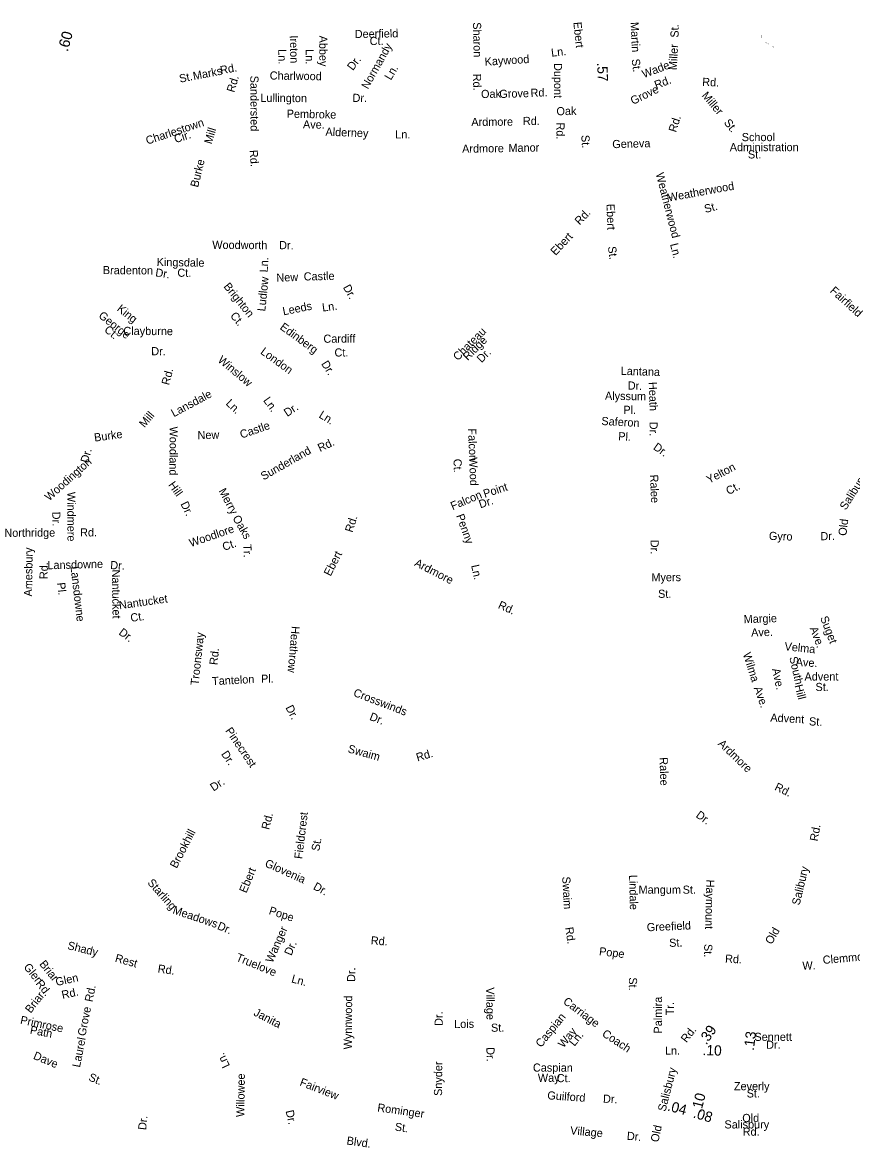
# Model space of a CAD drawing. Extents: x 1553981 to 1780076, y 812965 to 996873.
# Drawn here: x 1615903 to 1625598, y 833548 to 846633 of the extents above; entities that cross this region are included whole.
import ezdxf

# ---------------------------------------------------------------- set-up
doc = ezdxf.new("R2010")
doc.units = 0
for name, color, linetype in [('Exist Road Non-System Type 51 Label', 7, 'Continuous'), ('Exist Road Secondary Mileage Hundredths English Label', 7, 'Continuous'), ('Map Preparation Border Antique Large Shape', 7, 'Continuous')]:
    doc.layers.add(name, color=color, linetype=linetype)

msp = doc.modelspace()

# ---------------------------------------------------------------- texts
at = {"layer": 'Exist Road Non-System Type 51 Label'}
for s, height, rotation, p in [('Sharon', 95, 271.2066, (1621165, 846634)), ('Martin', 95, 272.5889, (1623006, 846636)), ('Deerfield', 95, 0.9946, (1619785, 846450)), ('St.', 95, 89.1753, (1623566, 846455)), ('Ireton', 95, 271.4956, (1619025, 846480)), ('Abbey', 95, 270.2849, (1619369, 846479)), ('Normandy', 95, 60.7666, (1619938, 845847)), ('Ct.', 95, 0.9946, (1619959, 846368)), ('Miller', 95, 87.0627, (1623545, 846074)), ('River', 11.9, 270.068, (1624528, 846483)), ('Bottom', 11.9, 333.5121, (1624571, 846400)), ('Ln.', 95, 271.4956, (1618890, 846320)), ('Ln.', 95, 270.2849, (1619211, 846320)), ('Kaywood', 95, 3.5542, (1621304, 846127)), ('Ln.', 95, 6.6513, (1622083, 846232)), ('Rd.', 11.9, 321.5941, (1624661, 846349)), ('Marks', 95, 10.9682, (1617904, 845959)), ('Rd.', 95, 10.2674, (1618221, 846027)), ('Dr.', 95, 52.6839, (1619762, 846064)), ('Dupont', 95, 270.2035, (1622111, 846159)), ('St.', 95, 276.8886, (1623018, 846202)), ('Wade', 95, 20.7738, (1623161, 845981)), ('St.', 95, 12.0048, (1617745, 845928)), ('Rd.', 95, 73.61, (1618377, 845809)), ('Sandersted', 95, 270.2439, (1618565, 846011)), ('Charlwood', 95, 359.1208, (1618791, 845966)), ('Ln.', 95, 59.1131, (1620206, 845951)), ('Rd.', 95, 271.5275, (1621164, 846033)), ('Rd.', 95, 20.7738, (1623305, 845854)), ('Rd.', 95, 357.6309, (1623841, 845892)), ('Oak', 95, 1.277, (1621260, 845749)), ('Grove', 95, 1.7573, (1621474, 845750)), ('Rd.', 95, 2.0898, (1621839, 845763)), ('Grove', 95, 26.0013, (1623033, 845669)), ('Lullington', 95, 359.6112, (1618682, 845705)), ('Dr.', 95, 359.1331, (1619758, 845705)), ('Miller', 95, 310.243, (1623830, 845775)), ('Pembroke', 95, 358.9395, (1618989, 845520)), ('Oak', 95, 1.277, (1622141, 845548)), ('Charlestown', 95, 18.3124, (1617362, 845204)), ('Ave.', 95, 358.9275, (1619179, 845396)), ('Ardmore', 95, 0.4774, (1621146, 845423)), ('Rd.', 95, 0.3428, (1621748, 845435)), ('Rd.', 95, 270.1453, (1622140, 845464)), ('Rd.', 95, 72.4613, (1623536, 845343)), ('St.', 95, 308.5065, (1624090, 845460)), ('Cir.', 95, 18.3124, (1617693, 845222)), ('Mill', 95, 73.4021, (1618113, 845205)), ('Alderney', 95, 357.8077, (1619441, 845310)), ('Ln.', 95, 359.9196, (1620257, 845278)), ('Ardmore', 95, 0.8246, (1621039, 845110)), ('Manor', 95, 1.0532, (1621580, 845119)), ('Geneva', 95, 1.4436, (1622793, 845164)), ('Rd.', 95, 274.6236, (1618555, 845140)), ('Burke', 95, 76.1484, (1617954, 844700)), ('Weatherwood', 95, 284.3564, (1623299, 844865)), ('Weatherwood', 95, 10.3098, (1623450, 844540)), ('Ebert', 95, 271.9894, (1622724, 844512)), ('St.', 95, 15.2114, (1623880, 844406)), ('Woodworth', 95, 359.6093, (1618120, 843988)), ('Dr.', 95, 358.559, (1618900, 843985)), ('St.', 95, 276.7259, (1622741, 844013)), ('Ln.', 95, 283.8286, (1623466, 844042)), ('Kingsdale', 95, 359.0507, (1617470, 843788)), ('Ln.', 95, 87.0885, (1618767, 843712)), ('Bradenton', 95, 359.5241, (1616842, 843693)), ('Dr.', 95, 351.3656, (1617451, 843668)), ('Ct.', 95, 359.7658, (1617713, 843662)), ('Ludlow', 95, 84.2156, (1618739, 843255)), ('New', 95, 2.3242, (1618871, 843603)), ('Castle', 95, 1.1942, (1619189, 843618)), ('Brighton', 95, 308.9831, (1618247, 843546)), ('Dr.', 95, 298.9947, (1619644, 843539)), ('Fairfield', 95, 317.3562, (1625328, 843489)), ('Leeds', 95, 11.3665, (1618952, 843211)), ('George', 95, 321.4968, (1616784, 843193)), ('King', 95, 321.4968, (1616999, 843273)), ('Ct.', 95, 308.9831, (1618324, 843204)), ('Ln.', 95, 7.136, (1619409, 843255)), ('Edinberg', 95, 323.8887, (1618902, 843057)), ('Ct.', 95, 321.4968, (1616851, 843028)), ('Clayburne', 95, 359.7487, (1617082, 842982)), ('Cardiff', 95, 0.3682, (1619419, 842891)), ('Chateau', 95, 45.0504, (1620988, 842675)), ('Dr.', 95, 0.3048, (1617408, 842745)), ('London', 95, 324.0742, (1618675, 842769)), ('Ridge', 95, 45.0504, (1621104, 842677)), ('Winslow', 95, 319.885, (1618177, 842676)), ('Ct.', 95, 0.3682, (1619548, 842730)), ('Dr.', 95, 45.0504, (1621265, 842651)), ('Rd.', 95, 75.0405, (1617616, 842390)), ('Dr.', 95, 302.0091, (1619389, 842646)), ('Lantana', 95, 358.1087, (1622889, 842517)), ('Dr.', 95, 358.0798, (1622971, 842345)), ('Lansdale', 95, 28.2641, (1617671, 842020)), ('Alyssum', 95, 359.1907, (1622706, 842225)), ('Heath', 95, 271.9971, (1623217, 842432)), ('Ln.', 95, 316.5853, (1618271, 842174)), ('Ln.', 95, 305.6652, (1618711, 842217)), ('Mill', 95, 50.0297, (1617329, 841893)), ('Dr.', 95, 33.2782, (1618995, 842023)), ('Ln.', 95, 328.4453, (1619357, 842023)), ('Pl.', 95, 359.1907, (1622921, 842061)), ('Castle', 95, 18.9247, (1618462, 841771)), ('Saferon', 95, 356.9005, (1622663, 841931)), ('Dr.', 95, 270.0767, (1623227, 841969)), ('Burke', 95, 7.7494, (1616747, 841736)), ('Woodland', 95, 269.6746, (1617623, 841913)), ('New', 95, 1.3918, (1617949, 841764)), ('Falcon', 95, 272.0023, (1621108, 841889)), ('Pl.', 95, 356.9005, (1622860, 841753)), ('Sunderland', 95, 29.7916, (1618720, 841282)), ('Rd.', 95, 25.0536, (1619379, 841614)), ('Dr.', 95, 324.6967, (1623262, 841653)), ('Woodington', 95, 41.7287, (1616215, 841037)), ('Dr.', 95, 74.6832, (1616670, 841481)), ('Ct.', 95, 272.0023, (1620937, 841534)), ('Wood', 95, 272.0023, (1621120, 841551)), ('Yelton', 95, 27.7842, (1623922, 841243)), ('Hill', 95, 305.3471, (1617602, 841230)), ('Ralee', 95, 272.3796, (1623232, 841349)), ('Salibury', 95, 57.6894, (1625520, 840930)), ('Windmere', 95, 270.2178, (1616427, 841149)), ('Merry', 95, 298.1223, (1618191, 841161)), ('Falcon', 95, 22.6234, (1620927, 840935)), ('Point', 95, 18.143, (1621303, 841079)), ('Ct.', 95, 28.4269, (1624151, 841110)), ('Dr.', 95, 295.5941, (1617747, 841010)), ('Dr.', 95, 18.143, (1621251, 840956)), ('Dr.', 95, 271.3274, (1616251, 840917)), ('Oaks', 95, 299.5728, (1618354, 840844)), ('Penny', 95, 289.6346, (1620967, 840872)), ('Woodlore', 95, 18.9124, (1617870, 840504)), ('Rd.', 95, 72.466, (1619757, 840669)), ('Old', 95, 83.3424, (1625525, 840632)), ('Northridge', 95, 0.37, (1615693, 840623)), ('Rd.', 95, 0.3313, (1616577, 840628)), ('Gyro', 95, 358.064, (1624620, 840589)), ('Dr.', 95, 0.9267, (1625223, 840584)), ('Amesbury', 95, 89.1396, (1616015, 839927)), ('Ct.', 95, 18.9124, (1618257, 840459)), ('Tr.', 95, 272.2339, (1618482, 840537)), ('Dr.', 95, 270.8382, (1623239, 840589)), ('Lansdowne', 95, 1.4293, (1616196, 840245)), ('Ebert', 95, 62.723, (1619501, 840157)), ('Ardmore', 95, 332.7918, (1620473, 840290)), ('Rd.', 95, 89.0045, (1616197, 840129)), ('Lansdowne', 95, 276.5317, (1616465, 840275)), ('Dr.', 95, 356.9967, (1616927, 840248)), ('Nantucket', 95, 270.872, (1616948, 840241)), ('Ln.', 95, 282.3385, (1621143, 840289)), ('Pl.', 95, 276.5317, (1616307, 840086)), ('Myers', 95, 0.398, (1623249, 840104)), ('St.', 95, 0.398, (1623327, 839911)), ('Nantucket', 95, 8.1714, (1617037, 839777)), ('Rd.', 95, 335.9664, (1621450, 839794)), ('Ct.', 95, 8.1714, (1617171, 839630)), ('Margie', 95, 1.7947, (1624328, 839615)), ('Suget', 95, 290.6724, (1625218, 839678)), ('Dr.', 95, 322.8408, (1617020, 839491)), ('Heathrow', 95, 264.9441, (1619048, 839584)), ('Troonsway', 95, 83.9944, (1617960, 838886)), ('Ave.', 95, 1.7947, (1624415, 839459)), ('Ave.', 95, 290.6724, (1625096, 839556)), ('Rd.', 95, 83.9944, (1618180, 839123)), ('Velma', 95, 354.1303, (1624800, 839300)), ('Wilma', 95, 287.6209, (1624316, 839256)), ('South', 95, 282.6867, (1624859, 839215)), ('Ave.', 95, 356.4782, (1624932, 839117)), ('Ave.', 95, 282.3367, (1624656, 839079)), ('Tantelon', 95, 2.868, (1618120, 838891)), ('Pl.', 95, 0.6517, (1618690, 838919)), ('Crosswinds', 95, 338.9497, (1619760, 838768)), ('Ave.', 95, 289.9061, (1624443, 838857)), ('Hill', 95, 283.9578, (1624921, 838887)), ('Dr.', 95, 297.5242, (1618973, 838629)), ('Dr.', 95, 338.9497, (1619949, 838488)), ('Advent', 95, 356.8051, (1624636, 838467)), ('St.', 95, 357.7192, (1625088, 838422)), ('Pinecrest', 95, 304.2477, (1618268, 838359)), ('Dr.', 95, 304.2477, (1618220, 838086)), ('Swaim', 95, 344.4941, (1619697, 838108)), ('Rd.', 95, 16.394, (1620517, 838000)), ('Ardmore', 95, 316.0892, (1624019, 838199)), ('Ralee', 95, 271.6302, (1623344, 838048)), ('Dr.', 95, 33.7266, (1618135, 837647)), ('Rd.', 95, 334.1215, (1624679, 837671)), ('Rd.', 95, 75.834, (1618784, 837197)), ('Fieldcrest', 95, 83.1173, (1619171, 836857)), ('Dr.', 95, 323.7743, (1623760, 837356)), ('Brookhill', 95, 62.589, (1617704, 836744)), ('Rd.', 95, 79.682, (1625190, 837063)), ('St.', 95, 80.4632, (1619370, 836948)), ('Glovenia', 95, 335.9357, (1618726, 836777)), ('Ebert', 95, 67.5386, (1618518, 836456)), ('Salibury', 95, 76.5756, (1624979, 836315)), ('Starling', 95, 311.4945, (1617357, 836579)), ('Dr.', 95, 331.2495, (1619291, 836512)), ('Swaim', 95, 273.0031, (1622207, 836653)), ('Lindale', 95, 271.4549, (1622988, 836674)), ('Mangum', 95, 359.8053, (1623099, 836456)), ('St.', 95, 0.2033, (1623614, 836455)), ('Haymount', 95, 268.5198, (1623891, 836621)), ('Meadows', 95, 341.3693, (1617651, 836227)), ('Pope', 95, 341.9152, (1618774, 836219)), ('Dr.', 95, 336.9015, (1618171, 836045)), ('Wanger', 95, 66.4797, (1618824, 835640)), ('Rd.', 95, 278.4364, (1622241, 836059)), ('Greefield', 95, 2.4914, (1623197, 836016)), ('Old', 95, 60.1281, (1624653, 835855)), ('Shady', 95, 346.1445, (1616423, 835809)), ('Rd.', 95, 355.7618, (1619969, 835864)), ('St.', 95, 1.525, (1623457, 835834)), ('Dr.', 95, 66.4797, (1619043, 835725)), ('Pope', 95, 353.1883, (1622634, 835738)), ('St.', 95, 269.2627, (1623866, 835869)), ('Glen', 95, 308.8515, (1615912, 835596)), ('Briar', 95, 308.8515, (1616095, 835631)), ('Rest', 95, 344.2339, (1616978, 835663)), ('Truelove', 95, 337.5072, (1618390, 835676)), ('Rd.', 95, 356.6806, (1624107, 835651)), ('Rd.', 95, 352.0262, (1617479, 835536)), ('Ln.', 95, 344.8472, (1619038, 835421)), ('Dr.', 95, 89.5602, (1619789, 835424)), ('Rd.', 95, 308.8515, (1616053, 835404)), ('Glen', 95, 12.3483, (1616301, 835376)), ('St.', 95, 269.3528, (1622987, 835479)), ('Briar', 95, 52.1146, (1616000, 835052)), ('Rd.', 95, 12.3483, (1616372, 835225)), ('Rd.', 95, 78.8183, (1616722, 835185)), ('Wynnwood', 95, 89.5602, (1619750, 834637)), ('Village', 95, 270.844, (1621318, 835361)), ('Palmira', 95, 90, (1623372, 834822)), ('Grove', 95, 78.8183, (1616639, 834787)), ('Janita', 95, 332.4802, (1618595, 835038)), ('Carriage', 95, 323.1094, (1622210, 835180)), ('Tr.', 95, 90, (1623511, 835035)), ('Primrose', 95, 348.1269, (1615872, 834938)), ('Dr.', 95, 90.2729, (1620812, 834911)), ('Lois', 95, 0.8872, (1620946, 834885)), ('Caspian', 95, 50.7319, (1621960, 834652)), ('Path', 95, 349.2691, (1615986, 834821)), ('St.', 95, 0.8872, (1621376, 834842)), ('Way', 95, 50.7319, (1622222, 834647)), ('Coach', 95, 326.5916, (1622664, 834798)), ('Laurel', 95, 78.927, (1616575, 834421)), ('Ln.', 95, 50.7319, (1622350, 834666)), ('Dave', 95, 337.303, (1616022, 834529)), ('Ln.', 95, 115.4694, (1618329, 834446)), ('Dr.', 95, 271.3364, (1621321, 834661)), ('Ln.', 95, 359.6296, (1623407, 834575)), ('Snyder', 95, 89.6645, (1620804, 834093)), ('Caspian', 95, 359.7786, (1621865, 834377)), ('St.', 95, 337.0361, (1616667, 834278)), ('Willowee', 95, 89.1691, (1618494, 833846)), ('Way', 95, 0.3793, (1621923, 834257)), ('Ct.', 95, 359.9699, (1622143, 834254)), ('Fairview', 95, 338.5332, (1619134, 834218)), ('Guilford', 95, 356.1214, (1622031, 834054)), ('Dr.', 95, 357.6765, (1622682, 834014)), ('Rominger', 95, 351.9318, (1620044, 833913)), ('Dr.', 95, 83.8401, (1617347, 833691)), ('Dr.', 95, 282.8361, (1618976, 833917)), ('St.', 95, 351.9318, (1620248, 833689)), ('Village', 95, 354.7364, (1622297, 833645)), ('Dr.', 95, 355.1526, (1622959, 833581)), ('Blvd.', 95, 351.9091, (1619685, 833527))]:
    msp.add_text(s, height=height, rotation=rotation, dxfattribs=at).set_placement(p)
for s, p in [('School', (1624304, 845246)), ('Administration', (1624164, 845129)), ('St.', (1624376, 845044)), ('Advent', (1625037, 838945)), ('St.', (1625165, 838823))]:
    msp.add_text(s, height=95, dxfattribs=at).set_placement(p)
at = {"layer": 'Exist Road Secondary Mileage Hundredths English Label'}
for s, height, rotation, p in [('.60', 125, 74.628, (1616432, 846285)), ('.57', 120, 272.5313, (1622614, 846163)), ('.39', 120, 55.4604, (1623890, 834683)), ('.13', 120, 82.9433, (1624445, 834619)), ('.10', 120, 358.0951, (1623845, 834570)), ('.10', 120, 75.7616, (1623829, 833893)), ('.04', 120, 345.3671, (1623428, 833924)), ('.08', 120, 343.7265, (1623728, 833843))]:
    msp.add_text(s, height=height, rotation=rotation, dxfattribs=at).set_placement(p)
at = {"layer": 'Map Preparation Border Antique Large Shape'}
for s, rotation, p in [('Ebert', 275.8936, (1622337, 846634)), ('St.', 273.2454, (1622430, 845316)), ('Rd.', 46.5424, (1622411, 844260)), ('Ebert', 46.5424, (1622129, 843904)), ('Clemmonsville', 4.9423, (1625254, 835634)), ('W.', 1.5299, (1625013, 835567)), ('Rd.', 51.6688, (1623658, 834708)), ('Salisbury', 75.6585, (1623413, 833905)), ('Old', 77.7257, (1623330, 833547))]:
    msp.add_text(s, height=95, rotation=rotation, dxfattribs=at).set_placement(p)
for s, p in [('Sennett', (1624452, 834736)), ('Dr.', (1624589, 834644)), ('Zeverly', (1624212, 834160)), ('St.', (1624361, 834075)), ('Salisbury', (1624102, 833713)), ('Old', (1624310, 833788)), ('Rd.', (1624315, 833628))]:
    msp.add_text(s, height=95, dxfattribs=at).set_placement(p)

doc.saveas('drawing.dxf')
